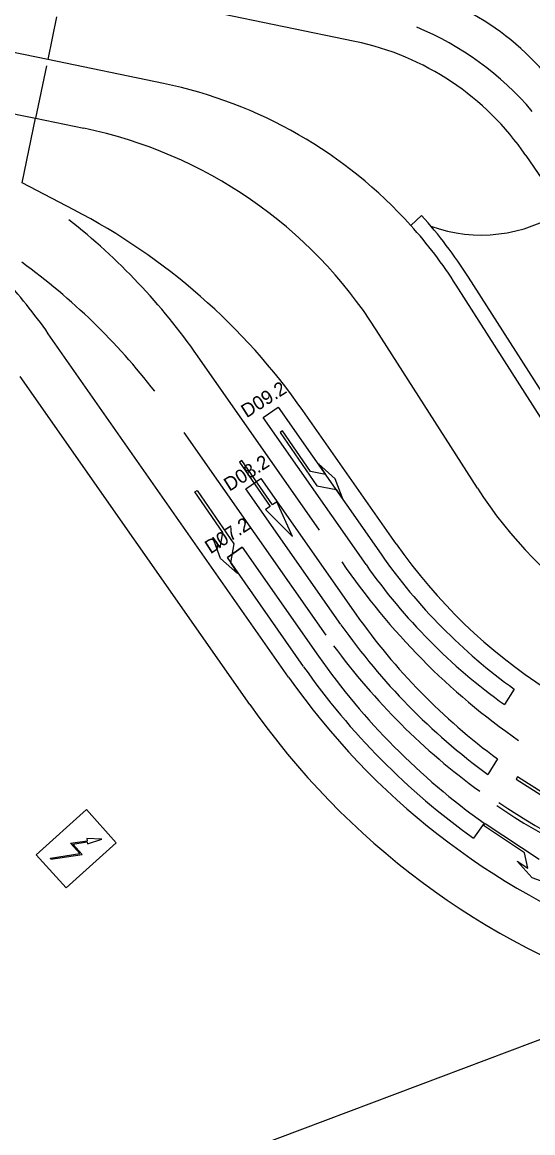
# Model space of a CAD drawing. Extents: x 81065 to 81486, y 452384 to 452681.
# Drawn here: x 81170.8 to 81198.7, y 452511.2 to 452572 of the extents above; entities that cross this region are included whole.
import ezdxf

# ---------------------------------------------------------------- set-up
doc = ezdxf.new("R2010")
doc.units = 0
for name, color, linetype in [('B-BH-IE-TERREINAFSCHEIDING_KUNSTMATIG_HEKWERK-G', 7, 'Continuous'), ('B-BH-OG-TOPOGRAFIE_BEBOUWING-GV', 7, 'Continuous'), ('B-BH-OG-TOPOGRAFIE_BEBOUWING_PANDSCHEIDING-GV', 7, 'Continuous'), ('B-BH-VH-KANTOPSLUITING-GV', 7, 'Continuous'), ('B-WE-VW-MARKERING_DWARS_OVERSTEEK_KANALISATIESTREEP50_010-G', 7, 'Continuous'), ('B-WE-VW-MARKERING_LANGS_STREEP_13_030-G', 7, 'Continuous'), ('B-WE-VW-MARKERING_LANGS_STREEP_30270_010-G', 7, 'Continuous'), ('B-WE-VW-MARKERING_LANGS_STREEP_DOORGETROKKEN_010-G', 7, 'Continuous'), ('B-WE-VW-MARKERING_PIJL-S', 7, 'Continuous'), ('N-OI-KL-VRI_LUS_DETECTIE-G', 7, 'Continuous'), ('N-OI-KL-VRI_LUS_DETECTIE-T18', 7, 'Continuous')]:
    doc.layers.add(name, color=color, linetype=linetype)

msp = doc.modelspace()

# ---------------------------------------------------------------- linework, layer by layer
at = {"layer": 'B-BH-IE-TERREINAFSCHEIDING_KUNSTMATIG_HEKWERK-G'}
msp.add_lwpolyline([(81153.795, 452513.723), (81178.556, 452508.608), (81199.954, 452516.672), (81204.428, 452518.432)], dxfattribs=at)
at = {"layer": 'B-BH-OG-TOPOGRAFIE_BEBOUWING-GV'}
msp.add_lwpolyline([(81175.9, 452527.112), (81173.155, 452524.634), (81171.52, 452526.445), (81174.265, 452528.923), (81175.9, 452527.112)], dxfattribs=at)
at = {"layer": 'B-BH-OG-TOPOGRAFIE_BEBOUWING_PANDSCHEIDING-GV'}
for p, q in [((81173.395, 452527.083), (81174.297, 452527.22)), ((81173.906, 452526.517), (81173.395, 452527.083)), ((81173.514, 452527.04), (81174.307, 452527.161)), ((81174.025, 452526.474), (81173.514, 452527.04)), ((81172.303, 452526.273), (81173.906, 452526.517)), ((81172.312, 452526.213), (81174.025, 452526.474)), ((81172.312, 452526.213), (81172.303, 452526.273))]:
    msp.add_line(p, q, dxfattribs=at)
msp.add_lwpolyline([(81174.307, 452527.161), (81174.325, 452527.042), (81175.113, 452527.314), (81174.279, 452527.339), (81174.297, 452527.22)], dxfattribs=at)
at = {"layer": 'B-BH-VH-KANTOPSLUITING-GV'}
for p, q in [((81188.957, 452570.955), (81174.992, 452573.848)), ((81172.628, 452572.294), (81172.146, 452569.962)), ((81172.146, 452569.962), (81169.208, 452570.569)), ((81178.486, 452568.652), (81172.146, 452569.962)), ((81168.545, 452567.36), (81171.482, 452566.751)), ((81170.751, 452563.214), (81171.482, 452566.751)), ((81171.482, 452566.751), (81174.131, 452566.202)), ((81198.304, 452564.722), (81202.602, 452558.424)), ((81173.581, 452561.742), (81170.751, 452563.214)), ((81192.01, 452560.893), (81192.605, 452561.428)), ((81200.134, 452550.288), (81195.17, 452558.058)), ((81199.666, 452549.535), (81194.496, 452557.628)), ((81185.33, 452536.171), (81172.179, 452554.963)), ((81195.66, 452546.517), (81190.125, 452555.182)), ((81183.2, 452534.681), (81170.641, 452552.626)), ((81191.205, 452543.473), (81186.107, 452550.759))]:
    msp.add_line(p, q, dxfattribs=at)
for centre, radius, start, end in [((81188.008, 452559.407), 15, 34.31134, 78.2967), ((81185.914, 452556.267), 15, 34.31134, 78.2967), ((81173.428, 452544.169), 25, 41.9864, 78.32655), ((81169.057, 452541.723), 25, 32.57216, 78.28926), ((81157.431, 452530.69), 35, 34.98602, 62.52054), ((81195.871, 452568.362), 8, 249.77558, 304.01143), ((81173.428, 452544.169), 25.8, 32.57216, 41.9864), ((81173.428, 452544.169), 25, 32.57216, 41.9864), ((81147.6, 452537.762), 30, 34.98602, 42.58758), ((81215.885, 452559.438), 24, 212.57216, 259.0172), ((81215.784, 452560.674), 30, 214.98602, 259.0172), ((81218.102, 452559.106), 40, 214.98602, 249.1643), ((81218.102, 452559.106), 42.6, 214.98602, 251.57372)]:
    msp.add_arc(centre, radius, start, end, dxfattribs=at)
at = {"layer": 'B-WE-VW-MARKERING_DWARS_OVERSTEEK_KANALISATIESTREEP50_010-G'}
msp.add_line((81172.074, 452569.616), (81171.482, 452566.751), dxfattribs=at)
at = {"layer": 'B-WE-VW-MARKERING_LANGS_STREEP_13_030-G'}
for p, q in [((81187.026, 452544.212), (81180.349, 452553.753)), ((81187.38, 452538.475), (81179.622, 452549.561))]:
    msp.add_line(p, q, dxfattribs=at)
for centre, radius, start, end in [((81151.674, 452533.685), 35, 34.98602, 51.82928), ((81150.258, 452530.476), 35, 37.55702, 54.21933), ((81219.624, 452563.853), 37.971, 214.25586, 235.11916), ((81217.422, 452559.642), 36.759, 216.2785, 233.93848)]:
    msp.add_arc(centre, radius, start, end, dxfattribs=at)
at = {"layer": 'B-WE-VW-MARKERING_LANGS_STREEP_30270_010-G'}
msp.add_arc((81185.914, 452556.267), 16.75, 40.43497, 67.46004, dxfattribs=at)
at = {"layer": 'B-WE-VW-MARKERING_LANGS_STREEP_DOORGETROKKEN_010-G'}
for radius, start, end in [(36.859, 235.82592, 250.48568), (36.659, 235.82764, 250.48642)]:
    msp.add_arc((81217.422, 452559.642), radius, start, end, dxfattribs=at)
at = {"layer": 'B-WE-VW-MARKERING_PIJL-S'}
for p, q in [((81184.989, 452549.644), (81184.865, 452549.559)), ((81184.865, 452549.559), (81186.878, 452546.634)), ((81186.519, 452547.42), (81184.989, 452549.644)), ((81187.884, 452547.024), (81186.957, 452547.842)), ((81186.957, 452547.842), (81187.354, 452547.266)), ((81187.354, 452547.266), (81186.519, 452547.42)), ((81188.318, 452545.865), (81187.884, 452547.024)), ((81180.197, 452546.303), (81180.321, 452546.388)), ((81180.321, 452546.388), (81182.334, 452543.464)), ((81186.878, 452546.634), (81187.921, 452546.442)), ((81187.921, 452546.442), (81188.318, 452545.865)), ((81181.728, 452544.079), (81180.197, 452546.303)), ((81181.574, 452543.244), (81181.728, 452544.079)), ((81181.61, 452542.662), (81181.177, 452543.821)), ((81181.177, 452543.821), (81181.574, 452543.244)), ((81182.334, 452543.464), (81182.141, 452542.421)), ((81182.538, 452541.844), (81181.61, 452542.662)), ((81182.141, 452542.421), (81182.538, 452541.844)), ((81195.992, 452528.046), (81196.075, 452528.171)), ((81196.075, 452528.171), (81199.031, 452526.205)), ((81198.24, 452526.551), (81195.992, 452528.046)), ((81198.408, 452525.719), (81198.24, 452526.551)), ((81198.658, 452525.192), (81197.825, 452526.107)), ((81197.825, 452526.107), (81198.408, 452525.719)), ((81199.823, 452524.778), (81198.658, 452525.192))]:
    msp.add_line(p, q, dxfattribs=at)
for points in [[(81185.543, 452543.862), (81184.689, 452545.764), (81184.442, 452545.594), (81182.77, 452548.024), (81182.646, 452547.939), (81184.319, 452545.509), (81184.072, 452545.338)], [(81202.04, 452527.97), (81200.51, 452529.384), (81200.349, 452529.131), (81197.858, 452530.711), (81197.777, 452530.584), (81200.269, 452529.004), (81200.108, 452528.751)]]:
    msp.add_lwpolyline(points, close=True, dxfattribs=at)
at = {"layer": 'N-OI-KL-VRI_LUS_DETECTIE-G'}
for p, q in [((81183.935, 452550.374), (81184.754, 452550.947)), ((81184.754, 452550.947), (81190.386, 452542.9)), ((81189.567, 452542.326), (81183.935, 452550.374)), ((81182.993, 452546.471), (81183.812, 452547.044)), ((81183.812, 452547.044), (81189.011, 452539.616)), ((81188.192, 452539.043), (81182.993, 452546.471)), ((81181.976, 452542.709), (81182.795, 452543.282)), ((81182.795, 452543.282), (81181.976, 452542.709)), ((81181.976, 452542.709), (81182.795, 452543.282)), ((81182.795, 452543.282), (81186.969, 452537.318)), ((81186.15, 452536.745), (81181.976, 452542.709)), ((81197.674, 452535.515), (81197.14, 452534.666)), ((81196.757, 452531.693), (81196.223, 452530.844)), ((81196.026, 452528.177), (81195.444, 452527.363))]:
    msp.add_line(p, q, dxfattribs=at)
for centre, radius, start, end in [((81215.784, 452560.674), 31, 214.98602, 234.25297), ((81215.784, 452560.674), 32, 214.98602, 234.36484), ((81217.422, 452559.642), 34.759, 215.17946, 233.52303), ((81217.422, 452559.642), 35.759, 215.17405, 233.64365), ((81218.102, 452559.106), 38, 214.98602, 234.483), ((81218.102, 452559.106), 39, 214.98602, 234.48112)]:
    msp.add_arc(centre, radius, start, end, dxfattribs=at)

# ---------------------------------------------------------------- texts
at = {"layer": 'N-OI-KL-VRI_LUS_DETECTIE-T18'}
for s, p in [('D09.2', (81183.033, 452550.333)), ('D08.2', (81182.09, 452546.313)), ('D07.2', (81181.052, 452542.889))]:
    msp.add_text(s, height=0.75, rotation=32.50894, dxfattribs=at).set_placement(p)

doc.saveas('drawing.dxf')
